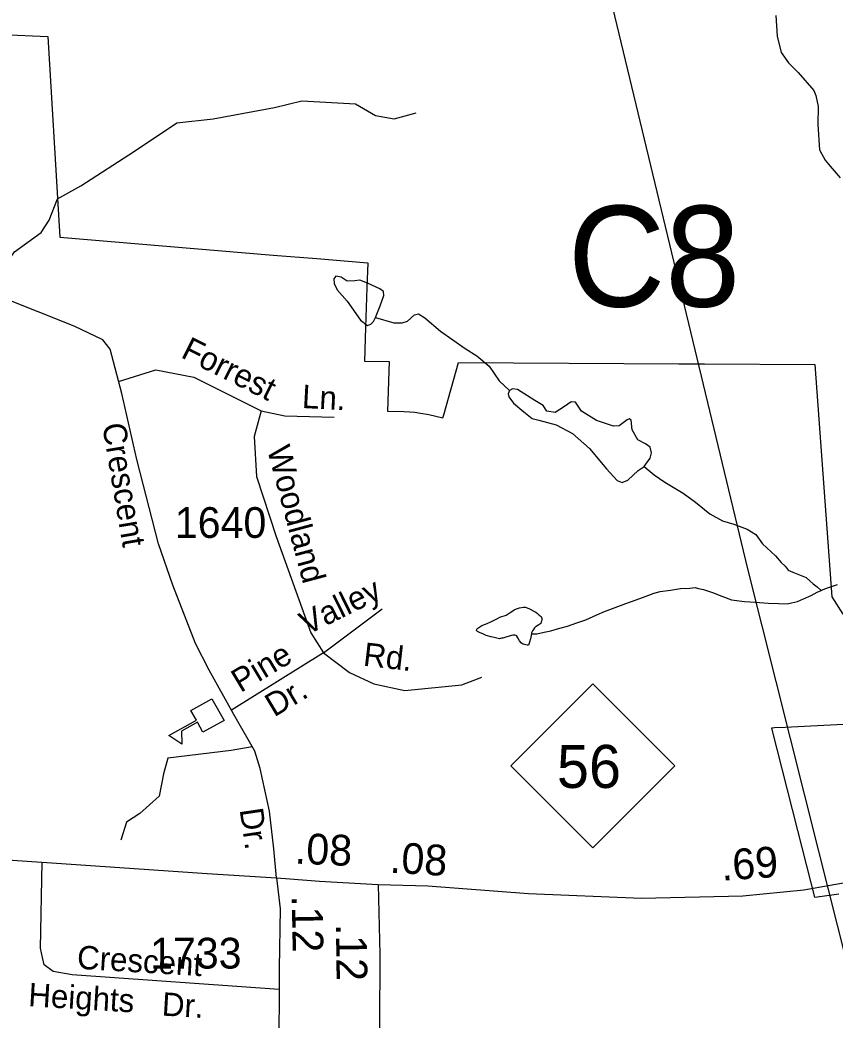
# Model space of a CAD drawing. Extents: x 2056842 to 2160602, y 826753 to 1016856.
# Drawn here: x 2095777 to 2099090, y 862789 to 866853 of the extents above; entities that cross this region are included whole.
import ezdxf

# ---------------------------------------------------------------- set-up
doc = ezdxf.new("R2010")
doc.units = 0
for name, color, linetype in [('Exist Boundary Political City Limit New', 7, 'Continuous'), ('Exist Cultural Educational Facility High CELL', 7, 'Continuous'), ('Exist Hydrographic Creek Single Shore', 7, 'Continuous'), ('Exist Hydrographic Misc Water Feature', 7, 'Continuous'), ('Exist Road Non-System Type 51', 7, 'Continuous'), ('Exist Road Non-System Type 51 Label', 7, 'Continuous'), ('Exist Road Primary NC Attributed', 7, 'Continuous'), ('Exist Road Primary NC Service Mileage Hundredths English Label', 7, 'Continuous'), ('Exist Road Primary NC Shield CELL', 7, 'Continuous'), ('Exist Road Primary NC Shield Number Label', 7, 'Continuous'), ('Exist Road Secondary Mileage Hundredths English Label', 7, 'Continuous'), ('Exist Road Secondary Structure Culvert Number Label', 7, 'Continuous'), ('Exist Road Secondary Type 51 Attributed', 7, 'Continuous'), ('Exist Road Secondary Type 51 Label', 7, 'Continuous'), ('Exist Road Secondary Type 51 Number Label', 7, 'Continuous'), ('Exist Utilities Electrical Transmission Line', 7, 'Continuous'), ('Map Preparation Boundary City Limit Buffer Line', 7, 'Continuous')]:
    doc.layers.add(name, color=color, linetype=linetype)

msp = doc.modelspace()

# ---------------------------------------------------------------- linework, layer by layer
at = {"layer": 'Exist Boundary Political City Limit New'}
for points in [[(2095704, 866794.2), (2095890.8, 866786.8), (2095938.9, 865970.2), (2096806.4, 865898.2), (2096983.6, 865883.4), (2097190.2, 865866.2), (2097187, 865766.2), (2097181.5, 865603.8), (2097177, 865467.1), (2097277.5, 865465.4), (2097270.8, 865263.5), (2097337.2, 865262.9), (2097361.5, 865261.1), (2097382.5, 865258.9), (2097404.8, 865255.4), (2097438.2, 865249.7), (2097496.2, 865236.8), (2097500, 865248.4), (2097559.2, 865460.7), (2098455.2, 865456.4), (2098558.5, 865455.9), (2099007, 865453.8), (2099076.8, 864509.5), (2099121.8, 864438.4)], [(2099176, 863993.2), (2098887.5, 863978.6), (2098843.8, 863976.4), (2098831, 863975.8), (2098937, 863558.9), (2098991, 863346.8), (2099006, 863288.1), (2099037.5, 863291.9), (2099105.5, 863302.4)]]:
    msp.add_lwpolyline(points, dxfattribs=at)
at = {"layer": 'Exist Cultural Educational Facility High CELL'}
msp.add_lwpolyline([(2096606.6, 864006.3), (2096520.9, 863958.7), (2096498.6, 863999), (2096433, 863962.5), (2096434.6, 863909.6), (2096381.6, 863945), (2096493.9, 864007.4), (2096471.6, 864047.6), (2096557.2, 864095.1)], close=True, dxfattribs=at)
at = {"layer": 'Exist Hydrographic Creek Single Shore'}
for points in [[(2098848.9, 866871.1), (2098854.9, 866787.2), (2098870.7, 866721.7), (2098899.9, 866679.2), (2098940, 866640.2), (2099003.2, 866567.3), (2099011.7, 866546.6), (2099021.5, 866501.6), (2099020.2, 866428.6), (2099026.1, 866325.4), (2099050.1, 866283.5), (2099070.4, 866259.4), (2099110.4, 866211.6)], [(2095685, 865733), (2095721.6, 865769.5), (2095734, 865881.8), (2095754.8, 865910.9), (2095862.8, 865989.8), (2095896, 866039.7), (2095929.3, 866127), (2096024.8, 866179), (2096242.9, 866320.3), (2096414.2, 866435.7), (2096561.7, 866452.3), (2096811, 866498), (2096923.1, 866525), (2097141.2, 866512.6), (2097222.2, 866464.8), (2097298, 866451.3), (2097387.3, 866476.2)], [(2097221.7, 865644), (2097297, 865622.1), (2097329.8, 865622.1), (2097351.7, 865629.4), (2097380.9, 865655), (2097396.7, 865659.8), (2097422.2, 865642.8), (2097486.6, 865588.1), (2097586.3, 865518.7), (2097633.7, 865489), (2097683.5, 865446.4), (2097724.9, 865386.8), (2097766.2, 865347.9)], [(2097766.2, 865347.9), (2097760.8, 865333.5), (2097764.5, 865321.4), (2097782.7, 865295.8), (2097825.3, 865260.6), (2097859.3, 865233.8), (2097886, 865226.5), (2097956.5, 865208.3), (2098022.2, 865173), (2098091.4, 865112.2), (2098160.7, 865029.5), (2098204.5, 864982.1), (2098225.1, 864973.6), (2098247, 864983.3), (2098289.6, 865022.2), (2098313.8, 865039.1)], [(2098313.8, 865039.1), (2098338.2, 865072.1), (2098344.3, 865094), (2098338.2, 865117.1), (2098319.9, 865130.4), (2098288.3, 865147.5), (2098265.2, 865187.6), (2098261.6, 865226.5), (2098254.3, 865232.6), (2098244.6, 865228.9), (2098211.8, 865203.4), (2098188.7, 865202.2), (2098120.6, 865225.3), (2098059.8, 865264.2), (2098035.5, 865299.5), (2098017.3, 865301.9), (2097990.6, 865282.5), (2097951.7, 865258.1), (2097918.8, 865264.2), (2097903, 865286.1), (2097870.2, 865306.8), (2097799.7, 865351.8), (2097779.1, 865354.2), (2097766.2, 865347.9)], [(2098313.8, 865039.1), (2098354.2, 865005.3), (2098398, 864975.6), (2098472.5, 864929.8), (2098522.5, 864893.8), (2098580.3, 864846.1), (2098632.6, 864818.3), (2098678.3, 864804.5), (2098732.5, 864784.5), (2098767.1, 864762.7), (2098794.8, 864724.7), (2098847.3, 864675), (2098870.9, 864649.1), (2098887.1, 864633.3), (2098895.1, 864623.1)], [(2099032.9, 864534.4), (2099041.3, 864538.4), (2099063.4, 864546.5), (2099079.2, 864552.6), (2099099.1, 864558.9)]]:
    msp.add_lwpolyline(points, dxfattribs=at)
at = {"layer": 'Exist Hydrographic Misc Water Feature'}
for points in [[(2097221.7, 865644), (2097241.1, 865691.4), (2097255.7, 865734), (2097254.5, 865749.8), (2097239.9, 865760.8), (2097190.1, 865783.9), (2097158.5, 865796), (2097137.8, 865793.6), (2097107.4, 865792.4), (2097083.1, 865808.2), (2097061.2, 865811.8), (2097052.7, 865800.9), (2097053.9, 865782.6), (2097066.1, 865757.1), (2097107.4, 865710.9), (2097160.9, 865633.1), (2097188.9, 865612.4), (2097203.4, 865617.3), (2097213.2, 865628.2), (2097221.7, 865644)], [(2098895.1, 864623.1), (2098899.2, 864617.2), (2098917.8, 864609.1), (2098938.3, 864601.6), (2098972.2, 864588), (2098988.6, 864572.1), (2099000.7, 864562.5), (2099017.3, 864550.2), (2099032.9, 864534.4)], [(2097855.9, 864359), (2097878, 864358.9), (2097908, 864365), (2097934, 864371.1), (2097971.7, 864381.2), (2098001.7, 864389.3), (2098039.6, 864403.4), (2098077.3, 864415.5), (2098121.4, 864435.6), (2098153.2, 864449.9), (2098239.3, 864481.8), (2098281.2, 864496.2), (2098343.1, 864520.5), (2098348.8, 864522.4), (2098379.2, 864530.4), (2098421.4, 864536.7), (2098461, 864542.8), (2098499.1, 864544.8), (2098521.3, 864546.6), (2098535, 864543), (2098555.1, 864539.1), (2098591, 864527.2), (2098629.1, 864511.3), (2098669.3, 864497.4), (2098721.6, 864489.5), (2098765.5, 864487.8), (2098817.6, 864483.9), (2098859.4, 864482.1), (2098895.1, 864480.3), (2098913.1, 864484), (2098937.1, 864490.2), (2098960.9, 864500.3), (2098993.1, 864514.6), (2099017.1, 864528.4), (2099032.9, 864534.4)], [(2097855.9, 864359), (2097852.2, 864338.9), (2097847.7, 864325), (2097845.8, 864316.7), (2097844, 864312.9), (2097838, 864312.6), (2097827.8, 864315), (2097821.6, 864316.7), (2097815.9, 864320.9), (2097807.9, 864330.6), (2097800.1, 864342.7), (2097796, 864348.7), (2097791.9, 864352.5), (2097787.8, 864352.7), (2097779.6, 864352.7), (2097765.9, 864348.8), (2097751.9, 864344.8), (2097739.8, 864340.5), (2097733.9, 864340.6), (2097725.9, 864338.5), (2097709.9, 864342.6), (2097691.8, 864346.5), (2097672.1, 864352.4), (2097657.8, 864358.2), (2097647.7, 864362.1), (2097636.1, 864367.9), (2097632, 864372.2), (2097633.8, 864378.1), (2097637.9, 864382.3), (2097653.7, 864392.1), (2097675.8, 864400.5), (2097693.7, 864408.3), (2097703.7, 864414.6), (2097717.9, 864420.5), (2097727.7, 864426.3), (2097753.4, 864434.6), (2097769.5, 864444.7), (2097779.8, 864452.5), (2097785.5, 864456.5), (2097795.6, 864460.7), (2097807.7, 864464.5), (2097823.3, 864466.6), (2097831.3, 864466.6), (2097847.5, 864460.9), (2097865.7, 864450.9), (2097873.5, 864446.8), (2097879.9, 864441), (2097887.7, 864434.9), (2097895.7, 864428.8), (2097897.7, 864420.8), (2097897.9, 864416.7), (2097897.7, 864413.2), (2097895.9, 864406.9), (2097893.4, 864400.7), (2097885.8, 864395.1), (2097875.4, 864389), (2097871.7, 864387), (2097867.6, 864382.8), (2097864.1, 864376.9), (2097860, 864370.9), (2097855.7, 864363.1), (2097855.9, 864359)]]:
    msp.add_lwpolyline(points, dxfattribs=at)
at = {"layer": 'Exist Road Non-System Type 51'}
for q in [(2097249.7, 864460.6), (2096636.9, 864048.5)]:
    msp.add_line((2097010.9, 864281.9), q, dxfattribs=at)
for points in [[(2096178, 865383.8), (2096329.6, 865431.3), (2096483.3, 865402.2), (2096757.5, 865265)], [(2096757.5, 865265), (2096729.4, 865160), (2096737.7, 864997.9), (2096818.7, 864754.7), (2096958.9, 864362.9), (2097010.9, 864281.9)], [(2096757.5, 865265), (2096854.1, 865245.2), (2097053.4, 865239)], [(2097010.9, 864281.9), (2097116, 864201.1), (2097215.4, 864155.8), (2097341.8, 864128.7), (2097572.2, 864151.3), (2097653.5, 864183)], [(2096720.7, 863899.5), (2096636, 863883.9), (2096378.4, 863852.7), (2096359.7, 863790.3), (2096343.1, 863698.9), (2096264.2, 863628.2), (2096210.2, 863592.9), (2096187.3, 863520.1)], [(2096829.9, 862912.5), (2095988.9, 862972.6), (2095912.1, 862986.2), (2095876, 863013.3), (2095869.2, 863042.7), (2095860.2, 863081.1), (2095867.2, 863430.6)]]:
    msp.add_lwpolyline(points, dxfattribs=at)
at = {"layer": 'Exist Road Primary NC Attributed'}
for points in [[(2097232.7, 863339.7), (2097434.7, 863334), (2097843.8, 863302.8), (2098302.8, 863284.1), (2098715.1, 863293.4), (2098962.2, 863318.4), (2099284.2, 863374.5), (2099921, 863468.6), (2100933.2, 863615.6), (2101280.1, 863661.3)], [(2092795.1, 863628.8), (2092882.4, 863617.4), (2093264, 863603.4), (2094716.8, 863504.7), (2095267.2, 863471.4), (2095984.7, 863422.6), (2096537.2, 863385.2), (2096819.9, 863367.2)], [(2096819.9, 863367.2), (2096873.4, 863362.5), (2096993.9, 863353.2), (2097232.7, 863339.7)]]:
    msp.add_lwpolyline(points, dxfattribs=at)
at = {"layer": 'Exist Road Primary NC Shield CELL'}
msp.add_lwpolyline([(2097772.4, 863822.1), (2098105.4, 864155.1), (2098438.4, 863822.1), (2098105.4, 863489.1)], close=True, dxfattribs=at)
at = {"layer": 'Exist Road Secondary Type 51 Attributed'}
for points in [[(2096819.9, 863367.2), (2096809.3, 863484.9), (2096790.6, 863637.7), (2096752.7, 863811.7), (2096730.9, 863881.4), (2096646.8, 864031), (2096545.5, 864211.3), (2096490.5, 864319.4), (2096398.6, 864556.8), (2096339.4, 864724.1), (2096251.6, 865066.5), (2096231.9, 865156.9), (2096190.9, 865335.2), (2096143.1, 865516), (2096114, 865553.4), (2095997.7, 865609.5), (2095556.9, 865783.6)], [(2096819.9, 863367.2), (2096834.5, 863240.4), (2096830.3, 862999.4), (2096827.2, 862241.8), (2096848, 861855.2), (2096876, 861363.7), (2096962.2, 860541.7), (2097001.6, 860167.6), (2097010, 859922.4), (2096996.5, 859686.5), (2096952.8, 859435), (2096853.1, 859173.1), (2096737.9, 858962.2), (2096592.5, 858748.1), (2096474.1, 858613), (2096292.4, 858449.9)], [(2097232.7, 863339.7), (2097240, 863056), (2097237.9, 862767.1), (2097237.9, 862521.9), (2097239.5, 862402.9), (2097240.5, 862345.7), (2097263.3, 862316.6), (2097350.6, 862312.5), (2097597.7, 862302.1), (2097846.9, 862297.9), (2098067.1, 862289.6), (2098102.4, 862283.4), (2098121.1, 862258.4)]]:
    msp.add_lwpolyline(points, dxfattribs=at)
at = {"layer": 'Exist Utilities Electrical Transmission Line'}
msp.add_lwpolyline([(2090208.9, 878090.6), (2090399.6, 877911.2), (2091042.2, 877021.2), (2091166.6, 876875.7), (2095091.8, 871822.6), (2095202.4, 871658.9), (2098164.4, 867008.7), (2098184.9, 866904.8), (2098734, 864623.2), (2099022.7, 863475.6), (2099626.1, 861080), (2100400.4, 858056.5), (2100951.6, 855844.8), (2101980.8, 853661.7), (2102801.4, 851906.3), (2103296.8, 850944.6), (2103702.1, 850075), (2103840.6, 849731.1), (2105377.5, 846510.3), (2106244.1, 844636.9), (2107548.3, 841869.9), (2108761.2, 839864.8), (2109358.7, 838871.2), (2109834.3, 838086.5)], dxfattribs=at)
at = {"layer": 'Map Preparation Boundary City Limit Buffer Line'}
for points in [[(2095704, 866794.2), (2095890.8, 866786.8), (2095938.9, 865970.2), (2096806.4, 865898.2), (2096983.6, 865883.4), (2097190.2, 865866.2), (2097187, 865766.2), (2097181.5, 865603.8), (2097177, 865467.1), (2097277.5, 865465.4), (2097270.8, 865263.5), (2097337.2, 865262.9), (2097361.5, 865261.1), (2097382.5, 865258.9), (2097404.8, 865255.4), (2097438.2, 865249.7), (2097496.2, 865236.8), (2097500, 865248.4), (2097559.2, 865460.7), (2098455.2, 865456.4), (2098558.5, 865455.9), (2099007, 865453.8), (2099076.8, 864509.5), (2099121.8, 864438.4)], [(2099176, 863993.2), (2098887.5, 863978.6), (2098843.8, 863976.4), (2098831, 863975.8), (2098937, 863558.9), (2098991, 863346.8), (2099006, 863288.1), (2099037.5, 863291.9), (2099105.5, 863302.4)]]:
    msp.add_lwpolyline(points, dxfattribs=at)

# ---------------------------------------------------------------- texts
at = {"layer": 'Exist Road Non-System Type 51 Label'}
for s, rotation, p in [('Forrest', 333.4184, (2096426.8, 865484)), ('Ln.', 356.8757, (2096921.5, 865276.7)), ('Woodland', 285.0081, (2096780.6, 865109.4)), ('Valley', 26.3054, (2096943.6, 864352.2)), ('Rd.', 353.4111, (2097169.1, 864229.7)), ('Pine', 30.912, (2096673.3, 864117.7)), ('Dr.', 30.912, (2096810.1, 864018.4)), ('Crescent', 356.5633, (2096007, 862997.7)), ('Heights', 356.5633, (2095809.1, 862845.5)), ('Dr.', 356.5633, (2096351.8, 862807.3))]:
    msp.add_text(s, height=95, rotation=rotation, dxfattribs=at).set_placement(p)
at = {"layer": 'Exist Road Primary NC Service Mileage Hundredths English Label'}
for s, rotation, p in [('.08', 357.4968, (2096892.2, 863425)), ('.08', 356.5457, (2097278, 863388.3)), ('.69', 3.9034, (2098630, 863355.3))]:
    msp.add_text(s, height=125, rotation=rotation, dxfattribs=at).set_placement(p)
at = {"layer": 'Exist Road Primary NC Shield Number Label'}
msp.add_text('56', height=175, dxfattribs=at).set_placement((2097959.5, 863732.3))
at = {"layer": 'Exist Road Secondary Mileage Hundredths English Label'}
for rotation, p in [(271.0517, (2096881.4, 863295.2)), (270.7495, (2097061, 863179.1))]:
    msp.add_text('.12', height=125, rotation=rotation, dxfattribs=at).set_placement(p)
at = {"layer": 'Exist Road Secondary Structure Culvert Number Label'}
msp.add_text('C8', height=410.1, dxfattribs=at).set_placement((2098003.6, 865688.2))
at = {"layer": 'Exist Road Secondary Type 51 Label'}
for s, rotation, p in [('Crescent', 279.5759, (2096110.9, 865208.2)), ('Dr.', 278.3382, (2096669.5, 863644.4))]:
    msp.add_text(s, height=95, rotation=rotation, dxfattribs=at).set_placement(p)
at = {"layer": 'Exist Road Secondary Type 51 Number Label'}
for s, p in [('1640', (2096406.4, 864748.5)), ('1733', (2096305.8, 862998.3))]:
    msp.add_text(s, height=125, dxfattribs=at).set_placement(p)

doc.saveas('drawing.dxf')
